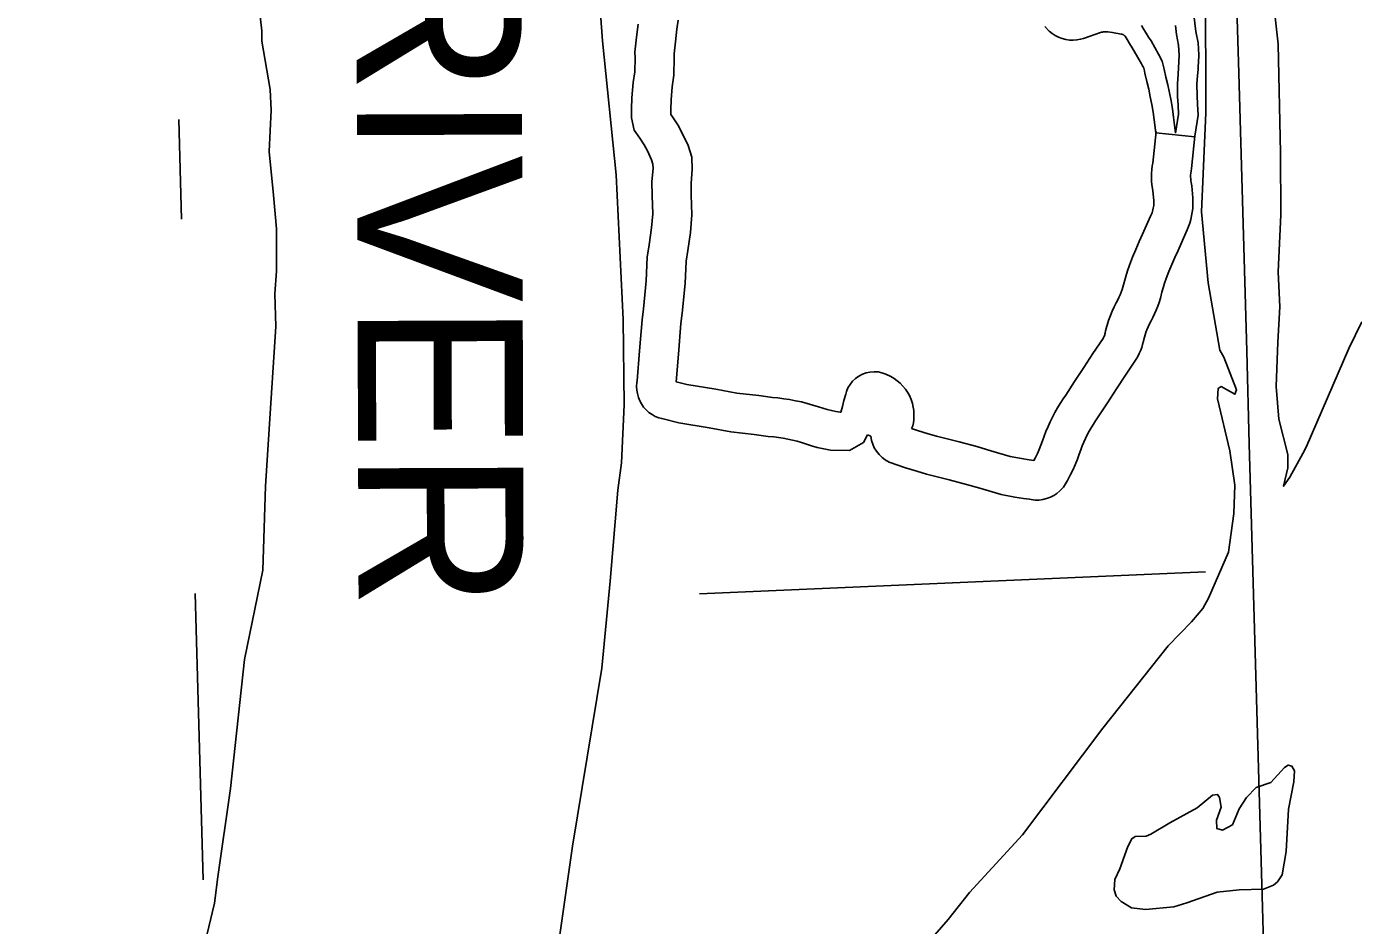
# Model space of a CAD drawing. Extents: x -19 to 366, y -4 to 359.
# Drawn here: x 163.091 to 164.055, y 176.69 to 177.343 of the extents above; entities that cross this region are included whole.
import ezdxf

# ---------------------------------------------------------------- set-up
doc = ezdxf.new("R2010")
doc.units = 0
for name, color, linetype in [('Level 4', 7, 'Continuous'), ('Level 45', 7, 'Continuous'), ('Level 46', 7, 'Continuous'), ('Level 5', 7, 'Continuous'), ('Level 60', 7, 'Continuous'), ('Level 9', 7, 'Continuous')]:
    doc.layers.add(name, color=color, linetype=linetype)

msp = doc.modelspace()

# ---------------------------------------------------------------- linework, layer by layer
at = {"layer": 'Level 4'}
for points in [[(163.20175, 177.27537), (163.20368, 177.20281)], [(163.21352, 176.93095), (163.21956, 176.72305)]]:
    msp.add_lwpolyline(points, dxfattribs=at)
at = {"layer": 'Level 45'}
for points in [[(163.92896, 177.41471), (163.92925, 177.41011), (163.92951, 177.40515), (163.92999, 177.39874), (163.93068, 177.39302), (163.9316, 177.38713), (163.93273, 177.38169), (163.93389, 177.37697), (163.93578, 177.37048), (163.93707, 177.36464), (163.93837, 177.35799), (163.93906, 177.35327), (163.94004, 177.34529), (163.94068, 177.3392), (163.94229, 177.33108), (163.94288, 177.32219), (163.94259, 177.31663), (163.94242, 177.31415)], [(163.83099, 177.34283), (163.83403, 177.33956), (163.83625, 177.33776), (163.83842, 177.33632), (163.84089, 177.33504), (163.8435, 177.33406), (163.84611, 177.33339), (163.84877, 177.333), (163.85153, 177.3329), (163.85423, 177.3331), (163.85692, 177.3336), (163.85906, 177.33425), (163.87137, 177.33852), (163.87207, 177.33871), (163.87276, 177.33886), (163.87347, 177.33896), (163.8742, 177.33902), (163.87492, 177.33904), (163.87565, 177.33901), (163.87669, 177.3389), (163.88024, 177.33846), (163.88639, 177.33734), (163.88726, 177.33718), (163.88751, 177.33711), (163.8878, 177.33701), (163.88804, 177.3369), (163.88819, 177.33681), (163.88842, 177.33665), (163.88869, 177.33642), (163.88888, 177.33624), (163.88902, 177.33607), (163.88921, 177.3358), (163.89067, 177.33336), (163.89251, 177.3304), (163.89437, 177.32747), (163.89597, 177.32504), (163.90115, 177.31576), (163.90195, 177.31441), (163.90239, 177.31351), (163.90279, 177.31256), (163.9031, 177.31163), (163.90336, 177.31067), (163.9034, 177.31046)], [(163.90111, 177.34358), (163.9028, 177.34076), (163.90454, 177.33795), (163.90631, 177.33517), (163.90812, 177.33242), (163.91347, 177.32284), (163.91447, 177.32115), (163.91532, 177.3194), (163.91609, 177.31758), (163.91671, 177.31573), (163.91722, 177.31383), (163.91758, 177.3119), (163.91899, 177.30616), (163.92032, 177.30039), (163.92151, 177.2946), (163.92263, 177.28879), (163.92361, 177.28296), (163.92451, 177.27712), (163.92528, 177.27125), (163.92598, 177.26538)], [(163.92592, 177.34369), (163.92662, 177.33707), (163.92818, 177.32922), (163.92865, 177.32209), (163.92841, 177.31747), (163.9281, 177.31278), (163.92773, 177.30828), (163.92723, 177.30119), (163.92746, 177.29191), (163.92776, 177.28572), (163.92807, 177.27928), (163.92598, 177.26538)], [(163.94242, 177.31415), (163.94226, 177.31174), (163.9419, 177.30721), (163.94145, 177.30086), (163.94166, 177.29243), (163.94195, 177.28641), (163.94233, 177.27856), (163.94002, 177.26326)], [(163.9034, 177.31046), (163.9037, 177.30889), (163.90517, 177.30288), (163.90644, 177.29737), (163.90758, 177.29183), (163.90865, 177.28627), (163.90958, 177.2807), (163.91045, 177.27511), (163.91171, 177.26551)]]:
    msp.add_lwpolyline(points, dxfattribs=at)
at = {"layer": 'Level 46'}
for p, q in [((163.91171, 177.26572), (163.93997, 177.26272)), ((163.7341, 177.05086), (163.73502, 177.05281))]:
    msp.add_line(p, q, dxfattribs=at)
for points in [[(163.53661, 177.26175), (163.53256, 177.26767), (163.5307, 177.27652), (163.53076, 177.28309), (163.531, 177.29113), (163.53189, 177.30209), (163.53298, 177.30993), (163.53331, 177.32013), (163.53319, 177.32416), (163.53439, 177.33503), (163.53553, 177.34461)], [(163.5604, 177.27728), (163.5592, 177.27904), (163.55913, 177.27935), (163.55916, 177.28253), (163.55937, 177.28955), (163.56014, 177.29899), (163.56132, 177.30752), (163.56173, 177.32009), (163.56165, 177.32302), (163.56261, 177.3318), (163.56371, 177.341), (163.56461, 177.34754)], [(163.73502, 177.05281), (163.73543, 177.05502), (163.73572, 177.05724), (163.73585, 177.05946), (163.73586, 177.06168), (163.73571, 177.06402), (163.73539, 177.06635), (163.73483, 177.06902), (163.73381, 177.072), (163.73259, 177.07469), (163.7312, 177.07712), (163.72966, 177.0794), (163.72784, 177.08164), (163.72583, 177.08369), (163.72373, 177.0855), (163.72146, 177.08716), (163.719, 177.08862), (163.71533, 177.09042), (163.71264, 177.09133), (163.70979, 177.09189), (163.70685, 177.09206), (163.70393, 177.09182), (163.70106, 177.09119), (163.69839, 177.0902), (163.69577, 177.08884), (163.69346, 177.08717), (163.69134, 177.08522), (163.68949, 177.08292), (163.68791, 177.08035), (163.68681, 177.0777), (163.68627, 177.07583), (163.68503, 177.07116), (163.68384, 177.0667), (163.68273, 177.06259), (163.68245, 177.06263), (163.67923, 177.06318), (163.67605, 177.06383), (163.6729, 177.06461), (163.66976, 177.0655), (163.6664, 177.06658), (163.66247, 177.06784), (163.65828, 177.06904), (163.65405, 177.0701), (163.6498, 177.07103), (163.64553, 177.07183), (163.64124, 177.07249), (163.63694, 177.07301), (163.63317, 177.07335), (163.62327, 177.07473), (163.60708, 177.07661), (163.59199, 177.07931), (163.57075, 177.08284), (163.5632, 177.08465), (163.56482, 177.10487), (163.5666, 177.127), (163.56753, 177.13469), (163.56961, 177.15611), (163.57043, 177.1724), (163.57159, 177.18023), (163.5735, 177.1933), (163.5746, 177.20608), (163.57402, 177.22068), (163.57389, 177.22915), (163.57482, 177.23903), (163.57438, 177.24784), (163.57181, 177.25636), (163.56754, 177.26535), (163.56422, 177.27142), (163.5604, 177.27728)], [(163.91181, 177.2665), (163.90938, 177.24365), (163.90905, 177.24169), (163.90873, 177.23898), (163.90852, 177.23618), (163.90848, 177.23338), (163.90856, 177.23057), (163.9088, 177.22778), (163.90916, 177.22507), (163.90947, 177.22337), (163.91005, 177.21649), (163.91013, 177.21516), (163.91013, 177.21405), (163.91007, 177.21295), (163.90995, 177.21186), (163.90977, 177.21078), (163.90951, 177.20964), (163.90922, 177.2086), (163.90884, 177.20753), (163.90842, 177.20648), (163.90771, 177.205), (163.90188, 177.19192), (163.8994, 177.18657), (163.89696, 177.18092), (163.89463, 177.17518), (163.8925, 177.16943), (163.89108, 177.16539), (163.88973, 177.16115), (163.88856, 177.15688), (163.88772, 177.15343), (163.88718, 177.15184), (163.88646, 177.14988), (163.88567, 177.14795), (163.88483, 177.14606), (163.88394, 177.1442), (163.88285, 177.14211), (163.88138, 177.13922), (163.87993, 177.13611), (163.87859, 177.13291), (163.87728, 177.12939), (163.87511, 177.12179), (163.87479, 177.12002), (163.87465, 177.11943), (163.87444, 177.11877), (163.87421, 177.11813), (163.87394, 177.11753), (163.8736, 177.11687), (163.87325, 177.11627), (163.86588, 177.10531), (163.85919, 177.09517), (163.85254, 177.08496), (163.84616, 177.07499), (163.84428, 177.07228), (163.84219, 177.06909), (163.84019, 177.06581), (163.83832, 177.06252), (163.83652, 177.05914), (163.83487, 177.05575), (163.83328, 177.05231), (163.83179, 177.04875), (163.83044, 177.04524), (163.82927, 177.04196), (163.82808, 177.03871), (163.82685, 177.03568), (163.82552, 177.0327), (163.82409, 177.02978), (163.82297, 177.02768), (163.81948, 177.02812), (163.81411, 177.02901), (163.80589, 177.03061), (163.79174, 177.03467), (163.7816, 177.03764), (163.76861, 177.04105), (163.75236, 177.0452), (163.74612, 177.047), (163.73852, 177.0493), (163.7341, 177.05086)], [(163.70216, 177.04626), (163.69911, 177.04059), (163.68909, 177.03493), (163.67527, 177.03503), (163.66563, 177.03714), (163.66152, 177.0383), (163.6577, 177.03954), (163.65422, 177.04065), (163.65091, 177.0416), (163.64756, 177.04244), (163.64417, 177.04318), (163.64077, 177.04382), (163.63736, 177.04434), (163.63395, 177.04476), (163.62994, 177.04511), (163.61967, 177.04655), (163.60293, 177.04849), (163.58716, 177.05132), (163.56509, 177.05498), (163.55261, 177.05798), (163.55041, 177.05861), (163.54796, 177.05965), (163.54559, 177.06095), (163.54336, 177.06254), (163.54135, 177.06435), (163.53948, 177.06645), (163.53794, 177.06871), (163.53674, 177.07093), (163.53567, 177.07345), (163.53493, 177.07617), (163.53451, 177.07879), (163.53438, 177.08141), (163.53453, 177.08419), (163.53477, 177.08545), (163.5365, 177.10714), (163.53832, 177.12986), (163.53929, 177.13778), (163.54127, 177.15819), (163.54212, 177.1752), (163.54348, 177.18438), (163.54527, 177.19658), (163.54614, 177.20673), (163.54562, 177.21991), (163.54547, 177.23027), (163.54634, 177.23966), (163.54618, 177.24296), (163.54523, 177.2461), (163.54222, 177.25244), (163.53983, 177.25682), (163.53661, 177.26175)], [(163.94002, 177.26326), (163.93754, 177.2398), (163.93718, 177.23767), (163.93701, 177.23626), (163.93691, 177.23492), (163.93689, 177.23357), (163.93693, 177.23223), (163.93705, 177.23089), (163.93724, 177.22948), (163.93767, 177.2271), (163.9384, 177.21847), (163.93853, 177.216), (163.93855, 177.21331), (163.93839, 177.21061), (163.9381, 177.20792), (163.93764, 177.20524), (163.93706, 177.20267), (163.93632, 177.20004), (163.93544, 177.19752), (163.93444, 177.19505), (163.9335, 177.19308), (163.92774, 177.18016), (163.92533, 177.17496), (163.92316, 177.16995), (163.92112, 177.16491), (163.91922, 177.15977), (163.91802, 177.15637), (163.91698, 177.15309), (163.91606, 177.14976), (163.91504, 177.14554), (163.91397, 177.14235), (163.91294, 177.13959), (163.91183, 177.13685), (163.91062, 177.13413), (163.90933, 177.13145), (163.9081, 177.12908), (163.90692, 177.12679), (163.90592, 177.12462), (163.90501, 177.12246), (163.9043, 177.12053), (163.90283, 177.11539), (163.90261, 177.11418), (163.90204, 177.11181), (163.90134, 177.10958), (163.90052, 177.10737), (163.89955, 177.10521), (163.8985, 177.10317), (163.89732, 177.10115), (163.88953, 177.08957), (163.88295, 177.07959), (163.87641, 177.06956), (163.8698, 177.05922), (163.86782, 177.05637), (163.8662, 177.0539), (163.86467, 177.0514), (163.86321, 177.04882), (163.86183, 177.04624), (163.86053, 177.04357), (163.85928, 177.04085), (163.85816, 177.03818), (163.85709, 177.03538), (163.85599, 177.0323), (163.85459, 177.02849), (163.85299, 177.02455), (163.85126, 177.02066), (163.84938, 177.01683), (163.84737, 177.01307), (163.84451, 177.00815), (163.84194, 177.00547), (163.83977, 177.00367), (163.83748, 177.00217), (163.83498, 177.00088), (163.83226, 176.99989), (163.82952, 176.99923), (163.82674, 176.99888), (163.82392, 176.99886), (163.82113, 176.99915), (163.81981, 176.99944), (163.81537, 177.00001), (163.80908, 177.00105), (163.79925, 177.00296), (163.78383, 177.00738), (163.77399, 177.01026), (163.76149, 177.01355), (163.7449, 177.01778), (163.73806, 177.01976), (163.72969, 177.0223), (163.71788, 177.02645), (163.71499, 177.02812), (163.71268, 177.02985), (163.71053, 177.0319), (163.7086, 177.03432), (163.70707, 177.03688), (163.70588, 177.03952), (163.70506, 177.04222), (163.70448, 177.04523), (163.70216, 177.04626)]]:
    msp.add_lwpolyline(points, dxfattribs=at)
at = {"layer": 'Level 5'}
msp.add_lwpolyline([(163.58, 176.93083), (163.94765, 176.9466)], dxfattribs=at)
at = {"layer": 'Level 60'}
for points in [[(168.79024, 2.24423), (168.56072, 10.86154), (168.3304, 19.47898), (168.09927, 28.09654), (167.86734, 36.71424), (167.63461, 45.33207), (167.40109, 53.95003), (167.16676, 62.56812), (166.93164, 71.18634), (166.69573, 79.80469), (166.45902, 88.42317), (166.22151, 97.04178), (165.98322, 105.66053), (165.74413, 114.27941), (165.50426, 122.89842), (165.26359, 131.51756), (165.02214, 140.13684), (164.7799, 148.75625), (164.53687, 157.3758), (164.29307, 165.99547), (164.04847, 174.61528), (163.8031, 183.23523), (163.55694, 191.85531), (163.31001, 200.47553), (163.06229, 209.09588), (162.8138, 217.71636), (162.56453, 226.33698), (162.31449, 234.95774), (162.06367, 243.57863), (161.81208, 252.19966), (161.55972, 260.82082), (161.30659, 269.44212), (161.05269, 278.06356), (160.79802, 286.68514), (160.54258, 295.30685), (160.28638, 303.9287), (160.02941, 312.55068), (159.77168, 321.1728), (159.51318, 329.79507), (159.25393, 338.41747), (158.99391, 347.04)], [(0, 172.2839), (7.1335, 172.2883), (14.26699, 172.30153), (21.40046, 172.32356), (28.53389, 172.35442), (35.66729, 172.39408), (42.80062, 172.44256), (49.9339, 172.49986), (57.06709, 172.56597), (64.2002, 172.6409), (71.33321, 172.72464), (78.46611, 172.81719), (85.59889, 172.91856), (92.73155, 173.02874), (99.86406, 173.14774), (106.99641, 173.27555), (114.12861, 173.41217), (121.26063, 173.5576), (128.39246, 173.71185), (135.5241, 173.87492), (142.65553, 174.04679), (149.78674, 174.22748), (156.91773, 174.41697), (164.04847, 174.61528), (171.17897, 174.82241), (178.3092, 175.03834), (185.43916, 175.26308), (192.56884, 175.49664), (199.69822, 175.739), (206.8273, 175.99017), (213.95607, 176.25015), (221.0845, 176.51895), (228.2126, 176.79655), (235.34035, 177.08295), (242.46774, 177.37817), (249.59476, 177.68219), (256.7214, 177.99502), (263.84765, 178.31666), (270.97349, 178.6471), (278.09893, 178.98634), (285.22393, 179.33439), (292.3485, 179.69125), (299.47263, 180.05691), (306.59629, 180.43137), (313.71949, 180.81463), (320.84221, 181.2067), (327.96444, 181.60757), (335.08617, 182.01724), (342.20739, 182.4357)]]:
    msp.add_spline(points, degree=3, dxfattribs=at)
at = {"layer": 'Level 9'}
for points in [[(163.21946, 176.67173), (163.22759, 176.70603), (163.2301, 176.72505), (163.23924, 176.78934), (163.24939, 176.88307), (163.26268, 176.94782), (163.26467, 177.00895), (163.26812, 177.06176), (163.27235, 177.12483), (163.27156, 177.14872), (163.27261, 177.16506), (163.27284, 177.19599), (163.27053, 177.22042), (163.26733, 177.25205), (163.2689, 177.28206), (163.26808, 177.29703), (163.26198, 177.33222), (163.26204, 177.33962), (163.25647, 177.38866)], [(163.99457, 177.38265), (164.00059, 177.33001), (164.00212, 177.25111), (164.00251, 177.20615), (164.00038, 177.16474), (164.00177, 177.13916), (164.00031, 177.11351), (163.99915, 177.08143), (164.00089, 177.05755), (164.00758, 177.03187), (164.00755, 177.02238), (164.00437, 177.00885), (164.009, 177.01539), (164.01837, 177.03263)], [(163.50623, 177.37894), (163.50949, 177.33252), (163.51949, 177.23517), (163.52471, 177.12996), (163.52539, 177.06812), (163.52345, 177.02596), (163.52076, 177.00599), (163.51526, 176.94005), (163.50914, 176.87676), (163.48785, 176.74735), (163.47565, 176.6627)], [(163.96107, 177.10275), (163.95815, 177.10763), (163.94954, 177.15662), (163.94467, 177.20833), (163.94799, 177.28011), (163.94771, 177.37421)], [(164.01837, 177.03263), (164.02076, 177.03723), (164.05194, 177.10895), (164.06127, 177.12828)], [(163.71092, 176.63678), (163.76073, 176.69423), (163.77612, 176.71367), (163.81483, 176.75554), (163.87301, 176.83306), (163.9205, 176.89292), (163.93764, 176.91031), (163.94581, 176.92013), (163.94986, 176.92761), (163.96444, 176.96108), (163.96832, 176.98904), (163.96911, 177.00973), (163.96546, 177.03471), (163.95648, 177.07231), (163.95692, 177.07991), (163.95917, 177.08127), (163.96912, 177.07576), (163.9702, 177.07882), (163.96107, 177.10275)], [(163.93412, 176.70628), (163.95616, 176.71408), (163.97205, 176.71569), (163.98986, 176.7162), (163.99701, 176.71899), (164, 176.72151), (164.00333, 176.72669), (164.00626, 176.74363), (164.00801, 176.77421), (164.01184, 176.7942), (164.01246, 176.80218), (164.01051, 176.80556), (164.00784, 176.80627), (164.00503, 176.80452), (163.99517, 176.79371), (163.98443, 176.7901), (163.97754, 176.78277), (163.97218, 176.77451), (163.96726, 176.76304), (163.96013, 176.75893), (163.95594, 176.76018), (163.95565, 176.76625), (163.95909, 176.77579), (163.95783, 176.78279), (163.95646, 176.78504), (163.95268, 176.78441), (163.94166, 176.77529), (163.92176, 176.7643), (163.90787, 176.75608), (163.90467, 176.7547), (163.89653, 176.75436), (163.89409, 176.7528), (163.89116, 176.74724), (163.88556, 176.73101)], [(163.88556, 176.73101), (163.88171, 176.72317), (163.88127, 176.71576), (163.88268, 176.71104), (163.88635, 176.70712), (163.89381, 176.7027), (163.90407, 176.70137), (163.92469, 176.70345), (163.93412, 176.70628)]]:
    msp.add_lwpolyline(points, dxfattribs=at)

# ---------------------------------------------------------------- texts
msp.add_text('RIVER', height=0.12, rotation=270.19463, dxfattribs=at).set_placement((163.3307, 177.40961))

doc.saveas('drawing.dxf')
